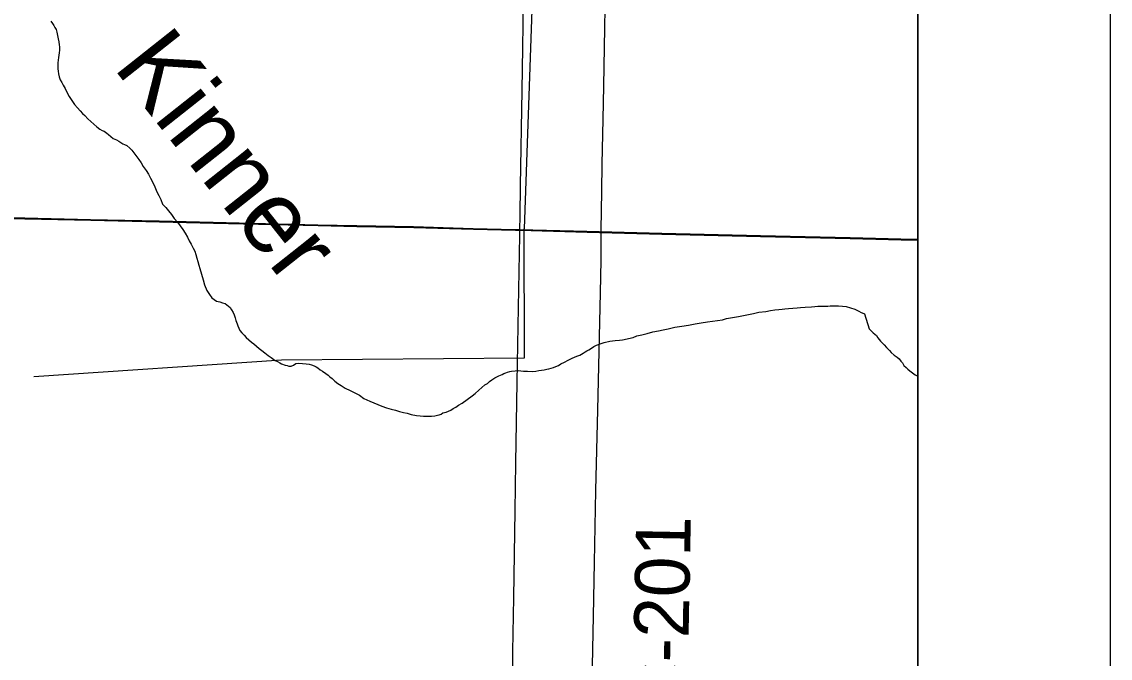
# Model space of a CAD drawing. Extents: x 2.4 to 73.1, y 4.5 to 25.6.
# Drawn here: x 48.293 to 48.859, y 19.804 to 20.134 of the extents above; entities that cross this region are included whole.
import ezdxf

# ---------------------------------------------------------------- set-up
doc = ezdxf.new("R2010")
doc.units = 0
for name, color, linetype in [('GM_X_County_Road', 7, 'Continuous'), ('GM_X_County_Road_Text', 7, 'Continuous'), ('GM_X_Interchange_Ramps', 7, 'Continuous'), ('GM_X_Minor_Lake_Text', 7, 'Continuous'), ('GM_X_Minor_River', 7, 'Continuous'), ('GM_X_State_Route', 7, 'Continuous'), ('GM_X_Township_Road', 7, 'Continuous'), ('SH_Cut_Line', 7, 'Continuous'), ('SH_Data', 7, 'Continuous')]:
    doc.layers.add(name, color=color, linetype=linetype)

msp = doc.modelspace()

# ---------------------------------------------------------------- linework, layer by layer
at = {"layer": 'GM_X_County_Road'}
msp.add_lwpolyline([(48.58879, 19.75648), (48.5889, 19.76633), (48.5896, 19.79975), (48.59013, 19.82541), (48.59064, 19.85339), (48.59143, 19.89071), (48.59234, 19.93269), (48.59376, 19.99332), (48.59406, 20.01041), (48.59423, 20.02596), (48.59452, 20.04617), (48.59466, 20.06017), (48.59516, 20.08349), (48.59553, 20.10059), (48.59605, 20.13103), (48.59657, 20.16122), (48.5972, 20.19544), (48.5982, 20.23741), (48.5985, 20.25935)], dxfattribs=at)
at = {"layer": 'GM_X_Interchange_Ramps'}
for points in [[(48.2435, 20.0328), (48.29477, 20.03207), (48.32894, 20.03133), (48.36466, 20.03056), (48.39262, 20.02981), (48.44698, 20.02855), (48.46717, 20.02813), (48.49668, 20.02756), (48.52774, 20.02667), (48.54949, 20.02616), (48.5518, 20.0261), (48.58676, 20.0252), (48.62558, 20.02417), (48.67684, 20.02293), (48.70014, 20.02245), (48.72343, 20.02189), (48.74983, 20.02122), (48.75853, 20.021), (48.75853, 22.75302)], [(48.75853, 18.51331), (48.75853, 20.021), (48.74983, 20.02122), (48.72343, 20.02189), (48.70014, 20.02245), (48.67684, 20.02293), (48.62558, 20.02417), (48.58676, 20.0252), (48.5518, 20.0261), (48.54949, 20.02616), (48.52774, 20.02667), (48.49668, 20.02756), (48.46717, 20.02813), (48.44698, 20.02855), (48.39262, 20.02981), (48.36466, 20.03056), (48.32894, 20.03133), (48.29477, 20.03207), (48.2435, 20.0328)]]:
    msp.add_lwpolyline(points, dxfattribs=at)
at = {"layer": 'GM_X_Minor_River'}
for points in [[(48.5621, 20.25405), (48.5541, 20.02656)], [(48.30836, 20.13439), (48.30911, 20.13325), (48.30987, 20.1321), (48.31044, 20.13115), (48.31101, 20.13001), (48.31139, 20.12868), (48.31177, 20.12696), (48.31214, 20.12525), (48.31252, 20.12373), (48.31271, 20.12221), (48.3129, 20.12107), (48.31289, 20.11936), (48.3127, 20.11803), (48.31251, 20.1167), (48.31231, 20.11556), (48.31212, 20.11423), (48.31193, 20.11271), (48.31193, 20.111), (48.31192, 20.10967), (48.31211, 20.10853)], [(48.31211, 20.10853), (48.3123, 20.107), (48.31268, 20.10548), (48.31324, 20.10396), (48.314, 20.10263), (48.31476, 20.10111), (48.31571, 20.09939), (48.31665, 20.09749), (48.31779, 20.09539), (48.31931, 20.0933), (48.32064, 20.0912), (48.32215, 20.08949), (48.32348, 20.08778), (48.32481, 20.08644), (48.32595, 20.08549), (48.32747, 20.08377), (48.33221, 20.07958), (48.33373, 20.07843), (48.33506, 20.07767), (48.33601, 20.07728), (48.33734, 20.07633), (48.33829, 20.07557), (48.33943, 20.07461), (48.34076, 20.07347), (48.34247, 20.07289), (48.34361, 20.07213), (48.34475, 20.07137), (48.3457, 20.07079), (48.34665, 20.07041), (48.34779, 20.06984), (48.3493, 20.0685), (48.35044, 20.06736), (48.35139, 20.06603), (48.35253, 20.06469), (48.35405, 20.0626), (48.35519, 20.06088), (48.35632, 20.05898), (48.35784, 20.05688), (48.35898, 20.05498), (48.36011, 20.05289), (48.36125, 20.0506), (48.36239, 20.04832), (48.36333, 20.04584), (48.36447, 20.04394), (48.36542, 20.04185), (48.36636, 20.03937), (48.36807, 20.03766), (48.3694, 20.03594), (48.37092, 20.03404), (48.37243, 20.03194), (48.37414, 20.03004), (48.37547, 20.02813), (48.3768, 20.02623), (48.37812, 20.02432), (48.37926, 20.02223), (48.38021, 20.02033), (48.38116, 20.01861), (48.38229, 20.01652), (48.38305, 20.015), (48.38362, 20.01328), (48.38418, 20.01138), (48.38475, 20.00967), (48.38513, 20.00777), (48.38569, 20.00605), (48.38739, 20.00016), (48.38815, 19.99749), (48.38928, 19.99464), (48.3908, 19.99254), (48.39194, 19.99083), (48.39308, 19.98988), (48.39441, 19.98911), (48.39612, 19.98873), (48.39745, 19.98815), (48.39878, 19.98777), (48.39973, 19.9872), (48.40144, 19.98567), (48.4022, 19.98453), (48.40295, 19.9832), (48.40352, 19.98186), (48.40409, 19.98034), (48.40447, 19.97901), (48.40503, 19.9773), (48.40541, 19.97616), (48.40598, 19.97501), (48.40655, 19.97387), (48.4075, 19.97254), (48.40882, 19.97139), (48.40977, 19.97025), (48.4111, 19.96892), (48.41262, 19.96777), (48.41376, 19.96682), (48.41509, 19.96567), (48.41661, 19.96453), (48.41794, 19.96339), (48.41946, 19.96224), (48.42116, 19.96091), (48.42268, 19.95976), (48.42477, 19.95823), (48.4261, 19.95766), (48.42724, 19.95709), (48.42819, 19.95651)], [(48.29943, 19.94987), (48.42815, 19.95857), (48.5543, 19.95969), (48.55421, 20.02655)], [(48.58678, 19.96328), (48.58774, 19.96385), (48.58869, 19.96423), (48.5904, 19.96555), (48.59173, 19.96612), (48.59364, 19.96687), (48.59573, 19.96763), (48.59858, 19.96819), (48.60143, 19.96856), (48.60372, 19.96874), (48.60524, 19.96893), (48.61076, 19.97025), (48.61266, 19.971), (48.61532, 19.97156), (48.61798, 19.97232), (48.62103, 19.97307), (48.62388, 19.97363), (48.62635, 19.97419), (48.62902, 19.97475), (48.63244, 19.9755), (48.63606, 19.97606), (48.63948, 19.97662), (48.6429, 19.97719), (48.64614, 19.97775), (48.64937, 19.97831), (48.65203, 19.97868), (48.6545, 19.97905), (48.65717, 19.97943), (48.65926, 19.97999), (48.66135, 19.98036), (48.66344, 19.98074), (48.66554, 19.98111), (48.66801, 19.98168), (48.67067, 19.98205), (48.67334, 19.98261), (48.676, 19.98336), (48.67961, 19.98373), (48.68209, 19.98411), (48.68437, 19.98448), (48.68646, 19.98466), (48.68817, 19.98485), (48.6895, 19.98503), (48.6914, 19.98522), (48.69369, 19.9854), (48.69597, 19.98559), (48.69768, 19.98577), (48.70015, 19.98595), (48.70339, 19.98614), (48.7051, 19.98632), (48.70662, 19.98651), (48.70833, 19.9865), (48.70966, 19.9865), (48.7108, 19.98649), (48.71194, 19.98649), (48.71308, 19.98668), (48.71403, 19.98668), (48.71517, 19.98667), (48.71632, 19.98667), (48.71746, 19.98667), (48.71955, 19.98647), (48.72145, 19.98627), (48.72582, 19.98493), (48.72696, 19.98436), (48.72791, 19.98378), (48.72924, 19.98321), (48.73057, 19.98264), (48.73083, 19.98247)], [(48.73083, 19.98247), (48.73337, 19.97468), (48.73544, 19.97256), (48.73714, 19.9712), (48.73788, 19.97005), (48.73919, 19.96832), (48.74107, 19.9664), (48.74239, 19.96505), (48.74389, 19.96351), (48.74483, 19.96236), (48.74633, 19.961), (48.74784, 19.96003), (48.74897, 19.95907), (48.74972, 19.95792), (48.75066, 19.95695), (48.75141, 19.95561), (48.75253, 19.95465), (48.75347, 19.95368), (48.75442, 19.95291), (48.75592, 19.95175), (48.75724, 19.95078), (48.75853, 19.95004)], [(48.42819, 19.95651), (48.43009, 19.95575), (48.43104, 19.95556), (48.43199, 19.95536), (48.43313, 19.95536), (48.43427, 19.95574), (48.43561, 19.95668), (48.43713, 19.95687), (48.44093, 19.95648), (48.44245, 19.95628), (48.44378, 19.9559), (48.44511, 19.95552), (48.44606, 19.95494), (48.44701, 19.95437), (48.44815, 19.95341), (48.44948, 19.95265), (48.45119, 19.95151), (48.45233, 19.95055), (48.45328, 19.94979), (48.45442, 19.94884), (48.45574, 19.9475), (48.45745, 19.94636), (48.45916, 19.94521), (48.46125, 19.94387), (48.46372, 19.94273), (48.46619, 19.94139), (48.46866, 19.94024), (48.47094, 19.93852), (48.47398, 19.93719), (48.47607, 19.93623), (48.47816, 19.93546), (48.48025, 19.93451), (48.48272, 19.93374), (48.485, 19.93297), (48.48728, 19.9324), (48.48937, 19.93182), (48.49146, 19.93124), (48.49336, 19.93086), (48.49545, 19.93028), (48.4983, 19.9297), (48.5002, 19.92951), (48.50191, 19.92931), (48.50344, 19.92931), (48.50496, 19.9293), (48.5061, 19.9293), (48.50781, 19.92949), (48.50914, 19.92986), (48.51009, 19.93005), (48.51104, 19.93043), (48.51199, 19.93099), (48.51371, 19.93137), (48.51485, 19.93194), (48.51599, 19.9325), (48.51732, 19.93326), (48.51866, 19.93402), (48.51999, 19.93496), (48.52189, 19.9361), (48.52722, 19.93988), (48.52875, 19.94102), (48.53065, 19.94291), (48.53218, 19.94424), (48.5337, 19.94557), (48.53503, 19.94632), (48.53617, 19.94727), (48.53732, 19.94822), (48.53884, 19.94916), (48.53998, 19.94973), (48.54093, 19.9503), (48.54265, 19.95105), (48.5436, 19.95143), (48.54455, 19.95181), (48.5455, 19.95218), (48.54664, 19.95256), (48.54759, 19.95275), (48.5495, 19.95293), (48.55102, 19.95312), (48.55235, 19.95293), (48.55387, 19.95273), (48.55596, 19.95273), (48.55862, 19.95253), (48.56014, 19.95271), (48.56185, 19.95309), (48.56319, 19.95327), (48.56452, 19.95346), (48.56585, 19.95365), (48.56699, 19.95383), (48.56813, 19.95421), (48.56946, 19.95459), (48.57061, 19.95515), (48.57194, 19.95572), (48.57327, 19.95648), (48.57517, 19.95742), (48.57708, 19.95837), (48.57879, 19.95931), (48.58069, 19.96007), (48.58203, 19.96063), (48.58298, 19.96101), (48.58393, 19.96158), (48.58488, 19.96196), (48.58583, 19.96271), (48.58678, 19.96328)]]:
    msp.add_lwpolyline(points, dxfattribs=at)
at = {"layer": 'GM_X_State_Route'}
for points in [[(48.55191, 20.02583), (48.55205, 20.03351), (48.55232, 20.04891), (48.55308, 20.09834), (48.55339, 20.12072), (48.55374, 20.14434), (48.55408, 20.1661), (48.55471, 20.19842), (48.55489, 20.21863), (48.55537, 20.24722), (48.55571, 20.27116), (48.55602, 20.29696), (48.55639, 20.31964), (48.55678, 20.34296), (48.55729, 20.38244), (48.5577, 20.40426)], [(48.54798, 19.773), (48.54834, 19.80717), (48.54878, 19.83513), (48.54941, 19.88019), (48.54988, 19.90504), (48.55055, 19.94698), (48.55123, 19.98581), (48.55187, 20.0231), (48.55191, 20.02583)]]:
    msp.add_lwpolyline(points, dxfattribs=at)
at = {"layer": 'GM_X_Township_Road'}
for points in [[(48.04895, 20.0356), (48.0976, 20.03466), (48.15818, 20.03384), (48.21721, 20.03293), (48.24362, 20.03252), (48.29488, 20.0318), (48.32906, 20.03105), (48.36478, 20.03029), (48.39273, 20.02954), (48.4471, 20.02827), (48.46729, 20.02786), (48.4968, 20.02729), (48.52786, 20.02639), (48.5496, 20.02589), (48.55191, 20.02583)], [(48.55191, 20.02583), (48.58688, 20.02493), (48.6257, 20.02389), (48.67696, 20.02266), (48.70025, 20.02217), (48.72355, 20.02161), (48.74995, 20.02095), (48.75853, 20.02073)]]:
    msp.add_lwpolyline(points, dxfattribs=at)
at = {"layer": 'SH_Cut_Line'}
for points in [[(48.2435, 20.0328), (48.29477, 20.03207), (48.32894, 20.03133), (48.36466, 20.03056), (48.39262, 20.02981), (48.44698, 20.02855), (48.46717, 20.02813), (48.49668, 20.02756), (48.52774, 20.02667), (48.54949, 20.02616), (48.5518, 20.0261), (48.58676, 20.0252), (48.62558, 20.02417), (48.67684, 20.02293), (48.70014, 20.02245), (48.72343, 20.02189), (48.74983, 20.02122), (48.75853, 20.021), (48.75853, 24.90511)], [(48.75853, 18.10511), (48.75853, 20.021), (48.74983, 20.02122), (48.72343, 20.02189), (48.70014, 20.02245), (48.67684, 20.02293), (48.62558, 20.02417), (48.58676, 20.0252), (48.5518, 20.0261), (48.54949, 20.02616), (48.52774, 20.02667), (48.49668, 20.02756), (48.46717, 20.02813), (48.44698, 20.02855), (48.39262, 20.02981), (48.36466, 20.03056), (48.32894, 20.03133), (48.29477, 20.03207), (48.2435, 20.0328)]]:
    msp.add_lwpolyline(points, dxfattribs=at)
at = {"layer": 'SH_Data'}
for p, q in [((48.85853, 25.00511), (48.85853, 18.00511)), ((48.75853, 24.90511), (48.75853, 18.10511))]:
    msp.add_line(p, q, dxfattribs=at)

# ---------------------------------------------------------------- texts
at = {"layer": 'GM_X_County_Road_Text'}
msp.add_text('C-201', height=0.028409, rotation=88.8984, dxfattribs=at).set_placement((48.63875, 19.77384))
at = {"layer": 'GM_X_Minor_Lake_Text'}
msp.add_text('Kinner', height=0.037896, rotation=308.3413, dxfattribs=at).set_placement((48.34028, 20.11056))

doc.saveas('drawing.dxf')
